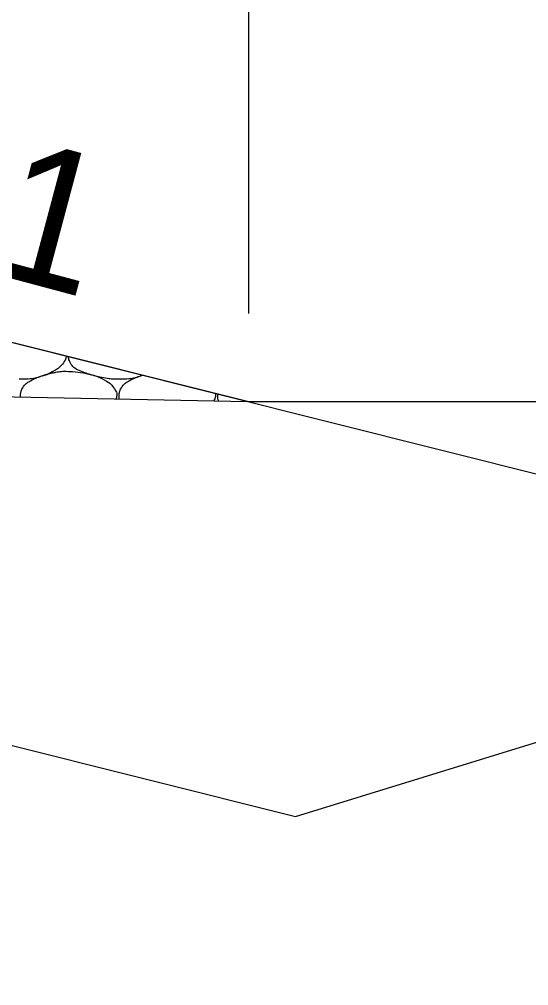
# Model space of a CAD drawing. Extents: x 1373719 to 1374161, y 379835 to 380167.
# Drawn here: x 1373984.397 to 1373986.776, y 380109.563 to 380114.071 of the extents above; entities that cross this region are included whole.
import ezdxf

# ---------------------------------------------------------------- set-up
doc = ezdxf.new("R2010")
doc.units = 0
for name, color, linetype in [('Aggregate Base Course', 7, 'Continuous'), ('Ditch Text - off', 7, 'Continuous'), ('GREEN_TXT', 7, 'Continuous'), ('SIGNATURE', 7, 'Continuous'), ('T_Drafting', 7, 'Continuous')]:
    doc.layers.add(name, color=color, linetype=linetype)

msp = doc.modelspace()

# ---------------------------------------------------------------- linework, layer by layer
for p, q in [((1373980.0123, 380113.6504), (1373996.0751, 380109.6347)), ((1373975.0445, 380112.4961), (1373985.4631, 380112.2877))]:
    msp.add_line(p, q)
at = {"layer": 'Aggregate Base Course'}
for points in [[(1373984.6166, 380112.4993), (1373984.6144, 380112.4829), (1373984.6037, 380112.4686), (1373984.5836, 380112.446), (1373984.5751, 380112.4395), (1373984.5467, 380112.4233), (1373984.5288, 380112.4147), (1373984.4835, 380112.4004), (1373984.458, 380112.3933), (1373984.4202, 380112.3918), (1373984.4088, 380112.3917), (1373984.3974, 380112.3922)], [(1373984.8582, 380112.3922), (1373984.8558, 380112.3922), (1373984.8534, 380112.3922), (1373984.8311, 380112.3922), (1373984.8113, 380112.3941), (1373984.7706, 380112.4014), (1373984.7505, 380112.4078), (1373984.7124, 380112.4188), (1373984.6953, 380112.4245), (1373984.6592, 380112.44), (1373984.6433, 380112.4538), (1373984.6292, 380112.481), (1373984.6271, 380112.4888), (1373984.6263, 380112.4969)], [(1373984.4027, 380112.3089), (1373984.4027, 380112.3109), (1373984.4027, 380112.3129), (1373984.4037, 380112.3294), (1373984.4067, 380112.3441), (1373984.4278, 380112.3721), (1373984.4394, 380112.3796), (1373984.4651, 380112.393), (1373984.4767, 380112.3988), (1373984.5071, 380112.4091), (1373984.5249, 380112.4145), (1373984.5545, 380112.4222), (1373984.5659, 380112.4246), (1373984.5941, 380112.429), (1373984.6111, 380112.4297), (1373984.6278, 380112.4282)], [(1373984.6278, 380112.4282), (1373984.6542, 380112.4286), (1373984.6806, 380112.4246), (1373984.7392, 380112.4127), (1373984.7689, 380112.4028), (1373984.8187, 380112.3762), (1373984.8324, 380112.3617), (1373984.8513, 380112.3333), (1373984.8544, 380112.3235), (1373984.8519, 380112.3099), (1373984.8505, 380112.3049), (1373984.8487, 380112.3)], [(1373984.9743, 380112.4099), (1373984.9728, 380112.4094), (1373984.9713, 380112.4089), (1373984.9443, 380112.4004), (1373984.9188, 380112.3933), (1373984.881, 380112.3918), (1373984.8696, 380112.3917), (1373984.8582, 380112.3922)], [(1373984.8645, 380112.2997), (1373984.8635, 380112.3047), (1373984.8633, 380112.3099), (1373984.8645, 380112.3294), (1373984.8675, 380112.3441), (1373984.8886, 380112.3721), (1373984.9002, 380112.3796), (1373984.9259, 380112.393), (1373984.9375, 380112.3988), (1373984.9575, 380112.4056), (1373984.965, 380112.408), (1373984.9726, 380112.4103)], [(1373985.3135, 380112.3251), (1373985.3141, 380112.3216), (1373985.3142, 380112.3181), (1373985.3122, 380112.3067), (1373985.3094, 380112.2987), (1373985.3054, 380112.2908)], [(1373985.3283, 380112.2904), (1373985.3247, 380112.2985), (1373985.3239, 380112.3068), (1373985.3246, 380112.3173), (1373985.3248, 380112.3197), (1373985.325, 380112.3222)]]:
    msp.add_open_spline(points, degree=3, dxfattribs=at)
at = {"layer": 'Ditch Text - off'}
msp.add_line((1373985.4631, 380112.2877), (1373992.5422, 380112.2877), dxfattribs=at)
at = {"layer": 'GREEN_TXT'}
msp.add_line((1373985.4671, 380119.0067), (1373985.4671, 380112.6987), dxfattribs=at)
at = {"layer": 'SIGNATURE'}
msp.add_lwpolyline([(1373985.4631, 380112.2877), (1373981.8855, 380113.1821), (1373980.0123, 380113.6504), (1373979.586, 380113.6674), (1373979.8464, 380113.407), (1373979.0256, 380113.4399), (1373978.6478, 380112.424), (1373980.0145, 380112.3967)], close=True, dxfattribs=at)
at = {"layer": 'T_Drafting'}
msp.add_lwpolyline([(1373907.9866, 380106.5635), (1373924.5328, 380106.4873), (1373943.4495, 380108.6541), (1373953.5849, 380112.614), (1373955.0258, 380112.615), (1373964.8515, 380112.9026), (1373975.0281, 380112.6885), (1373976.6029, 380112.6154), (1373985.6878, 380110.3529), (1373993.9886, 380112.9085), (1374008.917, 380113.95), (1374025.0227, 380113.95)], dxfattribs=at)

# ---------------------------------------------------------------- texts
at = {"layer": 'GREEN_TXT'}
msp.add_text('4:1', height=0.65, rotation=345.0486, dxfattribs=at).set_placement((1373983.5334, 380113.0827))

doc.saveas('drawing.dxf')
